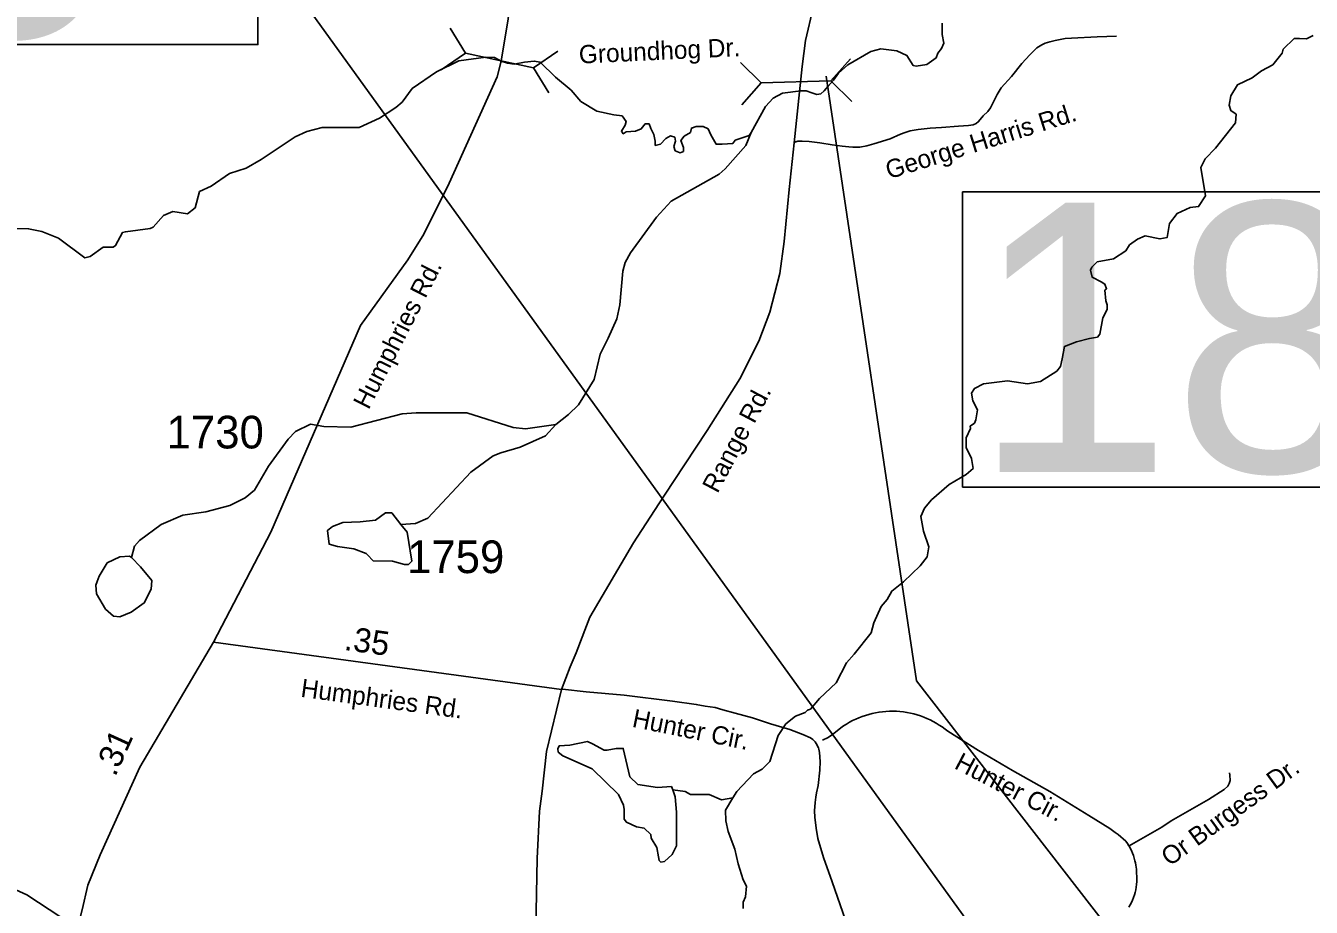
# Model space of a CAD drawing. Extents: x 1950930 to 2061844, y 904556 to 1017002.
# Drawn here: x 2049531 to 2056217, y 921563 to 926152 of the extents above; entities that cross this region are included whole.
import ezdxf

# ---------------------------------------------------------------- set-up
doc = ezdxf.new("R2010")
doc.units = 0
for name, color, linetype in [('Exist Hydrographic Creek Single Shore', 7, 'Continuous'), ('Exist Hydrographic Misc Water Feature', 7, 'Continuous'), ('Exist Road Non-System Type 51', 7, 'Continuous'), ('Exist Road Non-System Type 51 Label', 7, 'Continuous'), ('Exist Road Primary Interstate Structure Ovrhead Sign Attributed CELL', 7, 'Continuous'), ('Exist Road Primary US Structure Standard Bridge CELL', 7, 'Continuous'), ('Exist Road Secondary Structure Culvert Number Label', 7, 'Continuous'), ('Exist Road Secondary Structure Pipe Number Label', 7, 'Continuous'), ('Exist Road Secondary Structure Standard Bridge Number Label', 7, 'Continuous'), ('Exist Road Secondary Type 51 Attributed', 7, 'Continuous'), ('Exist Road Secondary Type 51 Label', 7, 'Continuous'), ('Exist Road Secondary Type 51 Number Label', 7, 'Continuous'), ('Exist Utilities Electrical Transmission Line', 7, 'Continuous')]:
    doc.layers.add(name, color=color, linetype=linetype)

msp = doc.modelspace()

# ---------------------------------------------------------------- linework, layer by layer
at = {"layer": 'Exist Hydrographic Creek Single Shore'}
for points in [[(2054297.6, 926165.3), (2054297.6, 926105.2), (2054305.9, 926061.4), (2054293.9, 926033.4), (2054274, 926009.2), (2054265.9, 925985.1), (2054217.9, 925949), (2054162, 925941), (2054146, 925944.9), (2054113.9, 925997.1), (2054061.9, 926020.8), (2053977.8, 926030.8), (2053926, 926016.8), (2053806.1, 925948.4), (2053757.8, 925904.4), (2053731.8, 925867.3), (2053704.2, 925837.3), (2053683.7, 925812.8), (2053665.5, 925796.3), (2053645.8, 925793.9), (2053619.8, 925802.6), (2053590.6, 925812.8), (2053561.9, 925813.3), (2053466.4, 925799.8), (2053418.2, 925773.6), (2053378.3, 925731.4), (2053304.6, 925595.5)], [(2056227.7, 926101), (2056191.5, 926082.7), (2056155.8, 926084.8), (2056127.6, 926084.7), (2056071.6, 926028.8), (2056066, 926008.5), (2056017.8, 925948.5), (2055958.1, 925916.3), (2055910, 925880.2), (2055834.2, 925844.3), (2055798.2, 925786), (2055790.3, 925738.3), (2055798.2, 925710.2), (2055826.4, 925690.3), (2055822.5, 925646.1), (2055718.7, 925514), (2055664.7, 925458), (2055642.8, 925413.8), (2055667.3, 925266), (2055631.4, 925210), (2055587.3, 925205.6), (2055519.4, 925173.6), (2055479.6, 925121.6), (2055467.6, 925049.6), (2055429.7, 925041.5), (2055353.5, 925057.2), (2055313.5, 925041.3), (2055271.5, 925011), (2055251.8, 924979.3), (2055187.7, 924938.9), (2055104, 924922.9), (2055075.9, 924894.6), (2055068, 924878.7), (2055078.1, 924842.8), (2055124.2, 924818.8), (2055143.9, 924806.9), (2055152.3, 924782.8), (2055144.2, 924774.8), (2055148.3, 924718.9), (2055156.1, 924699), (2055156.3, 924675.1), (2055132.4, 924631), (2055116.6, 924546.9), (2055104.7, 924530.8), (2055064.5, 924522.8), (2054996.6, 924506.8), (2054932.8, 924482.5), (2054920.9, 924418.4), (2054912.9, 924378.6), (2054893, 924354.4), (2054808.9, 924300.3), (2054741.1, 924288.3), (2054637, 924303.9), (2054513, 924287.7), (2054465.2, 924263.8), (2054449.3, 924239.5), (2054457.4, 924199.6), (2054481.3, 924151.6)], [(2053304.6, 925595.5), (2053292.8, 925579.3), (2053220.8, 925555.2), (2053207.8, 925539.3), (2053153, 925535.8), (2053121.6, 925535.8), (2053094.8, 925583.6), (2053079.7, 925615), (2053054, 925627.8), (2053017.9, 925627.8), (2052993.5, 925618.5), (2052987.7, 925596.4), (2052955, 925576.6), (2052938.7, 925554.5), (2052951.6, 925517.2), (2052951.6, 925497.4), (2052935.3, 925490.4), (2052908.9, 925500.6), (2052902.6, 925523), (2052909.6, 925551), (2052906.1, 925570.8), (2052884, 925577.8), (2052859.6, 925564.9), (2052832.8, 925535.8), (2052805.4, 925528.8), (2052805.4, 925551), (2052798.4, 925585.9), (2052782.1, 925617.3), (2052772.8, 925640.6), (2052751.8, 925640.6), (2052732, 925615), (2052702.9, 925602.2), (2052654, 925598.7), (2052638.9, 925589.4), (2052629.5, 925602.2), (2052648.2, 925633.7), (2052654, 925653.4), (2052633, 925682.6), (2052590, 925688.4), (2052500.9, 925705.9), (2052418.2, 925757.1), (2052368.4, 925815.7), (2052286.1, 925883.7), (2052206, 925961.5), (2052175.6, 925967.5), (2052125.9, 925962), (2052071.5, 925951.7), (2052036, 925957.3), (2052003.7, 925967.5), (2051968.2, 925986.5), (2051923.2, 925987.3), (2051784.2, 925968.6), (2051668.2, 925912.2), (2051540.3, 925824), (2051488.4, 925754.2), (2051456.6, 925725.9), (2051370.5, 925669.6), (2051264.8, 925621.6), (2051072.8, 925621.3), (2050992.7, 925601), (2050932.7, 925573), (2050755, 925454.7), (2050677, 925410.7), (2050591.1, 925382.2), (2050495.2, 925316.3), (2050435.2, 925288), (2050411.5, 925203.8), (2050371.5, 925171.9), (2050295.6, 925183.9), (2050247.6, 925163.6), (2050193.8, 925103.7), (2050177.6, 925095.5), (2050049.6, 925079.4), (2050033.8, 925075.1), (2049997.9, 925007.3), (2049985.9, 924999.3), (2049934.1, 924999.1), (2049866.1, 924951), (2049838.1, 924943), (2049701.7, 925046.6), (2049613.9, 925080.6), (2049545.9, 925094.4), (2049393.7, 925098.2)], [(2054481.3, 924151.6), (2054473.3, 924099.5), (2054465.4, 924083.6), (2054443.5, 924067.7), (2054445.5, 924055.5), (2054421.5, 924007.4), (2054421.8, 923955.6), (2054449.8, 923899.5), (2054457.9, 923847.5), (2054421.8, 923815.5), (2054334.1, 923763.5), (2054242.2, 923683.3), (2054206.2, 923641.1), (2054186.3, 923597.2), (2054200.5, 923521.1), (2054228.6, 923439.1), (2054218.7, 923387.2), (2054183, 923341.3), (2054096.9, 923257.1), (2054035.2, 923208.8), (2054011.3, 923164.7), (2053979.4, 923128.6), (2053941.6, 923044.7), (2053927.7, 922992.5), (2053839.7, 922880.5), (2053799.7, 922836.3), (2053746.1, 922732.4), (2053660, 922650.2), (2053612.3, 922594.1), (2053596.5, 922590.2), (2053584.4, 922578), (2053534.4, 922558), (2053484.4, 922518), (2053444.4, 922457.8), (2053400.9, 922321.5), (2053361, 922281.7), (2053316.9, 922257.6), (2053229, 922165.3), (2053209.3, 922133.2)], [(2053209.3, 922133.2), (2053171.2, 922069.3), (2053171.4, 922013.2), (2053183.7, 921957.2), (2053219.8, 921865.2), (2053236, 921789.4), (2053262.1, 921705.5), (2053280.2, 921673.3), (2053274.1, 921617.3), (2053262.4, 921589.4), (2053262.4, 921557.5)]]:
    msp.add_lwpolyline(points, dxfattribs=at)
at = {"layer": 'Exist Hydrographic Misc Water Feature'}
for points in [[(2053304.6, 925595.5), (2053277, 925527.5), (2053169.1, 925407.3), (2053137.1, 925379.1), (2052887.4, 925238.6), (2052811.5, 925154.5), (2052675.8, 924970.2), (2052648.1, 924918.3), (2052636, 924874.3), (2052620.2, 924698.1), (2052604.6, 924626.2), (2052560.6, 924526), (2052518.8, 924441.9), (2052487.2, 924310), (2052405.4, 924177.8), (2052353.5, 924127.7), (2052287.4, 924075.6)], [(2052287.4, 924075.6), (2052129.8, 924053.2), (2052065.6, 924061.1), (2051825.3, 924136.6), (2051561.5, 924136.2), (2051489.6, 924132.1), (2051221.6, 924061.5), (2051081.6, 924065.4), (2051011.6, 924077), (2050933.7, 924038.9), (2050895.8, 923999), (2050794.1, 923858.7), (2050720.4, 923734.6), (2050672.3, 923694.5), (2050592.4, 923654.5), (2050468.3, 923622), (2050348.5, 923603.8), (2050234.6, 923555.6), (2050122.6, 923471.6), (2050096.8, 923443.3), (2050081.1, 923383.5)], [(2052287.4, 924075.6), (2052233.7, 924017.6), (2052101.9, 923957.3), (2052001.8, 923928.9), (2051961.8, 923913), (2051846.2, 923828.7), (2051622.4, 923588.2), (2051558.4, 923560), (2051482.6, 923556)], [(2051482.6, 923556), (2051434.6, 923616.1), (2051402.4, 923615.8), (2051350.4, 923577.8), (2051270.5, 923569.6)], [(2051270.5, 923569.6), (2051180.5, 923565.6), (2051126.6, 923545.3), (2051100.6, 923525.2), (2051108.6, 923453.5), (2051152.7, 923441.4), (2051236.8, 923429.5), (2051300.9, 923405.5), (2051309, 923397.8)], [(2051309, 923397.8), (2051338.8, 923365.7), (2051438.9, 923364), (2051500.9, 923347.9), (2051520.9, 923348.2), (2051539, 923364.2), (2051514.5, 923516), (2051482.6, 923556)], [(2050081.1, 923383.5), (2050071.1, 923391.3), (2050020.8, 923387.4), (2049955.2, 923355.3), (2049913.1, 923286.9), (2049903.3, 923258.9)], [(2050079.5, 923099.4), (2050147.4, 923147.5), (2050183.4, 923219.6), (2050187.2, 923263.5), (2050127, 923335.3), (2050081.1, 923383.5)], [(2049903.3, 923258.9), (2049895.3, 923239.1), (2049899.3, 923195), (2049945.6, 923115.3), (2049987.5, 923079.3), (2050019.6, 923075.4), (2050079.5, 923099.4)], [(2052478.8, 922413.8), (2052452.8, 922425.8), (2052360.8, 922407.7), (2052304.6, 922403.6), (2052298.7, 922387.7), (2052300.7, 922371.5), (2052324.9, 922351.7), (2052477.1, 922283.9), (2052613.1, 922150.1), (2052639.2, 922094.1), (2052643.3, 922072.4)], [(2052897.1, 922174.8), (2052889, 922192.7), (2052817, 922186.6), (2052714.9, 922202.5), (2052673.1, 922242.4), (2052638.7, 922390.1), (2052602.6, 922390.2), (2052554.9, 922382), (2052538.8, 922382), (2052478.8, 922413.8)], [(2052643.3, 922072.4), (2052643.3, 922022.2), (2052655.4, 922006.2), (2052707.4, 921982.5), (2052747.6, 921974.4), (2052781.4, 921942.5), (2052783.6, 921922.5), (2052813.8, 921874.6), (2052821.7, 921826.5), (2052825.8, 921806.8), (2052833.9, 921798.7), (2052854, 921802.6), (2052893.8, 921838.8), (2052915.7, 921882.7), (2052915.4, 922058.9), (2052909.2, 922138.8), (2052897.1, 922174.8)], [(2053209.3, 922133.2), (2053149, 922123.3), (2053085.3, 922151.2), (2052989.2, 922150.9), (2052961.3, 922166.9), (2052897.1, 922174.8)]]:
    msp.add_lwpolyline(points, dxfattribs=at)
at = {"layer": 'Exist Road Non-System Type 51'}
for points in [[(2053525.6, 925544.2), (2053546.8, 925550.1), (2053569.4, 925551.2), (2053606.2, 925549.1), (2053660.8, 925541.3), (2053724.6, 925530.9), (2053778.1, 925524.2), (2053812.2, 925520.4), (2053833.1, 925519.3), (2053869, 925519.3), (2053905.9, 925527), (2053942.8, 925536.9), (2054027, 925563.4), (2054081.2, 925586.8), (2054105, 925595.6), (2054130.2, 925604.4), (2054172.1, 925611), (2054235.5, 925617.6), (2054293.9, 925622.6), (2054382.9, 925628.4), (2054434.6, 925632.2), (2054459.4, 925634.9), (2054474.8, 925642.1), (2054486.4, 925652.6), (2054511.1, 925682.9), (2054534.9, 925705.4), (2054548.6, 925723.6), (2054562.9, 925751.2), (2054582.8, 925793.6), (2054604, 925828), (2054657.9, 925888), (2054712.5, 925954.1), (2054754, 926000.1), (2054776, 926022.7), (2054790.4, 926035.9), (2054815.1, 926052.4), (2054832.8, 926061.2), (2054857.5, 926067.9), (2054885.6, 926074.4), (2054936.9, 926084.4), (2054969.4, 926087.1), (2055102.9, 926094), (2055204.5, 926096.5)], [(2052323, 922699), (2052445.9, 922685.2), (2052643.8, 922667.9), (2052894, 922635.8), (2053018.5, 922619.4), (2053064.8, 922611), (2053117, 922602.8), (2053157, 922591.3), (2053220.2, 922574.1), (2053311.1, 922548.6), (2053403.8, 922518.8), (2053505.6, 922487.9), (2053572, 922462.9), (2053612.2, 922445), (2053624.1, 922436), (2053634.5, 922425.6), (2053636.1, 922423.7), (2053642.8, 922415.8), (2053653.8, 922393.9), (2053655.4, 922386), (2053659.6, 922369.6), (2053663.5, 922321.5), (2053660.8, 922276.8), (2053652.1, 922197.3), (2053644.1, 922158.8), (2053639.9, 922137.1), (2053637.2, 922109.6), (2053633.8, 922064.9), (2053635, 922033.2), (2053641.4, 921975.1), (2053651.2, 921922.2), (2053680.8, 921821.8), (2053724.8, 921695.9), (2053795.4, 921496.9)], [(2055269.1, 921883.2), (2055268.8, 921883.7), (2055261.2, 921895.6), (2055252.9, 921907.1), (2055239.5, 921918.9), (2055225.9, 921930.4), (2055212, 921941.7), (2055197.9, 921952.7), (2055183.6, 921963.5), (2055169.2, 921974), (2055061, 922040.6), (2054857, 922165.8), (2054663.8, 922275.4), (2054486.4, 922379.9), (2054326.6, 922480), (2054312.2, 922491.3), (2054297.6, 922502), (2054282.5, 922512.1), (2054266.9, 922521.6), (2054251, 922530.5), (2054234.8, 922538.8), (2054218.2, 922546.3), (2054201.4, 922553.3), (2054184.2, 922559.5), (2054167, 922565), (2054149.5, 922569.9), (2054131.8, 922574), (2054113.9, 922577.5), (2054095.9, 922580.2), (2054077.8, 922582.2), (2054059.8, 922583.5), (2054041.5, 922584), (2054023.2, 922583.9), (2054005.2, 922582.9), (2053987.1, 922581.3), (2053969, 922579), (2053951.1, 922575.9), (2053933.2, 922572.1), (2053915.8, 922567.6), (2053898.2, 922562.4), (2053881.1, 922556.5), (2053864.2, 922550), (2053847.5, 922542.7), (2053831.2, 922534.8), (2053815.2, 922526.3), (2053799.5, 922517.1), (2053784.2, 922507.3), (2053770.2, 922496.6), (2053742.6, 922475.1), (2053728.9, 922464.3), (2053720.8, 922458), (2053712.2, 922452.2), (2053703.6, 922446.9), (2053694.6, 922442.1), (2053685.2, 922437.7), (2053675.8, 922433.8)], [(2055269.1, 921883.2), (2055440, 921981.1), (2055488.5, 922013.3), (2055683, 922123.8), (2055764.9, 922175.8), (2055782.5, 922193.9), (2055789.9, 922208), (2055794.4, 922222.5), (2055793.5, 922250.2), (2055792, 922263.2)], [(2055268.5, 921563.3), (2055275.6, 921575.5), (2055282.1, 921588.1), (2055287.9, 921601), (2055293.1, 921614.1), (2055297.6, 921627.5), (2055301.4, 921641.1), (2055304.6, 921654.9), (2055307, 921668.8), (2055308.8, 921682.8), (2055309.8, 921696.9), (2055310.1, 921711), (2055309.8, 921725.1), (2055308.8, 921739.2), (2055308.4, 921750.3), (2055307.6, 921761.4), (2055306.4, 921772.5), (2055304.8, 921783.5), (2055302.5, 921794.4), (2055299.8, 921805.1), (2055296.5, 921818.9), (2055292.4, 921832.4), (2055287.5, 921845.7), (2055282, 921858.7), (2055275.8, 921871.4), (2055269.1, 921883.2)]]:
    msp.add_lwpolyline(points, dxfattribs=at)
at = {"layer": 'Exist Road Primary Interstate Structure Ovrhead Sign Attributed CELL'}
for p, q in [((2051738.2, 926138.1), (2051817.4, 926008)), ((2051691.9, 925921.9), (2051817.4, 926008)), ((2052172.2, 925932), (2051817.4, 926008)), ((2052297.8, 926018.2), (2052172.2, 925932)), ((2052251.4, 925801.9), (2052172.2, 925932)), ((2053248.1, 925960.9), (2053356.3, 925853.7)), ((2053820.1, 925979), (2053718.9, 925865.1)), ((2053718.9, 925865.1), (2053356.3, 925853.7)), ((2053827, 925757.9), (2053718.9, 925865.1)), ((2053255.1, 925739.9), (2053356.3, 925853.7))]:
    msp.add_line(p, q, dxfattribs=at)
at = {"layer": 'Exist Road Secondary Structure Culvert Number Label'}
msp.add_lwpolyline([(2045607.4, 927512.9), (2050738.8, 927512.9), (2050738.8, 926053), (2045607.4, 926053)], close=True, dxfattribs=at)
at = {"layer": 'Exist Road Secondary Structure Pipe Number Label'}
msp.add_lwpolyline([(2053693.4, 925888.3), (2054164.1, 922742.8), (2055388.3, 921164.2)], dxfattribs=at)
at = {"layer": 'Exist Road Secondary Structure Standard Bridge Number Label'}
msp.add_lwpolyline([(2054403.2, 925287), (2058119.1, 925287), (2058119.1, 923750.6), (2054403.2, 923750.6)], close=True, dxfattribs=at)
at = {"layer": 'Exist Road Secondary Type 51 Attributed'}
msp.add_line((2052318.1, 922697.6), (2050507.6, 922943), dxfattribs=at)
for points in [[(2052520.4, 929935.9), (2052449.5, 929341.6), (2052396.1, 929013.4), (2052344.5, 928821.2), (2052216.9, 928565), (2052165.1, 928465.1), (2052149.2, 928413), (2052139.4, 928355), (2052109.5, 928264.8), (2052093.9, 928072.9), (2052094.4, 927816.8), (2052116.7, 927608.9), (2052110.8, 927516.8), (2052119.2, 927408.8), (2052068.8, 926444.2), (2052040.9, 926188), (2052003.7, 925967.5), (2051983.2, 925885.4), (2051732.5, 925332.8), (2051601.6, 925065.8), (2051517.8, 924933.7), (2051272.5, 924591.3), (2050806.2, 923515.1), (2050507.6, 922943)], [(2058724.7, 928096.3), (2057925.5, 928121.7), (2057737.9, 928125), (2057659, 928123), (2057558.7, 928111.6), (2057451, 928089.6), (2057343.7, 928060.1), (2054501.6, 927197.1), (2054306.1, 927106.8), (2054065.4, 926935.2), (2053955.6, 926831.3), (2053844.2, 926695.8), (2053742, 926533.2), (2053703, 926455.4), (2053655.1, 926335.6), (2053625.7, 926244.1), (2053586.3, 926074.7), (2053569.6, 925939.1), (2053555.5, 925807.4)], [(2053555.5, 925807.4), (2053527.1, 925541.6), (2053501, 925299.6), (2053474.9, 925028.7), (2053452.5, 924862), (2053401.2, 924660.9), (2053344.2, 924509.2), (2053245.1, 924314.2), (2053075.2, 924044.1), (2052900.4, 923779.5), (2052823.1, 923662.9), (2052692.7, 923460.9), (2052465.5, 923074), (2052447.5, 923028.8), (2052393.3, 922887.3), (2052363.2, 922815), (2052318.1, 922697.6)], [(2049798, 921448.3), (2049713.7, 921511.5), (2049537.4, 921628.2), (2049441.1, 921671.8), (2049348.6, 921713.2), (2049155.3, 921768.2), (2048715.7, 921806.6), (2048439.6, 921821.6), (2048149.2, 921847.2), (2047920.6, 921904.4), (2047745.3, 921988.6), (2047647.2, 922036.5), (2046325.7, 922960.6), (2045550.8, 923521.1), (2045481.1, 923578.1), (2045277.8, 923774.5), (2045177.4, 923885.3), (2045135.3, 923932), (2045091.5, 923990.6), (2045047.3, 924049.3)], [(2050507.6, 922943), (2050124.7, 922293.3), (2049917.2, 921836.4), (2049854, 921678.3), (2049823.9, 921550.3), (2049798, 921448.3)], [(2052318.1, 922697.6), (2052240.2, 922373.6), (2052216.8, 922167.1), (2052202.7, 922063.9), (2052191.4, 921818), (2052038.8, 913743.6)]]:
    msp.add_lwpolyline(points, dxfattribs=at)
at = {"layer": 'Exist Utilities Electrical Transmission Line'}
msp.add_line((2047729.7, 930773.1), (2054738.6, 921062.7), dxfattribs=at)

# ---------------------------------------------------------------- texts
at = {"layer": 'Exist Road Non-System Type 51 Label'}
for s, rotation, p in [('Groundhog Dr.', 2.65586, (2052410, 925954.3)), ('George Harris Rd.', 17.34595, (2054020.5, 925351.9)), ('Hunter Cir.', 348.59581, (2052680.5, 922503.3)), ('Hunter Cir.', 332.55587, (2054355.1, 922288.7)), ('Or Burgess Dr.', 36.03799, (2055480.5, 921774))]:
    msp.add_text(s, height=95, rotation=rotation, dxfattribs=at).set_placement(p)
at = {"layer": 'Exist Road Primary US Structure Standard Bridge CELL'}
for s, rotation, p in [('.35', 352.28057, (2051183.2, 922903.1)), ('.31', 65.57234, (2049996.2, 922239))]:
    msp.add_text(s, height=125, rotation=rotation, dxfattribs=at).set_placement(p)
at = {"layer": 'Exist Road Secondary Structure Culvert Number Label'}
msp.add_text('C215', height=1400, dxfattribs=at).set_placement((2045518.7, 926092))
at = {"layer": 'Exist Road Secondary Structure Standard Bridge Number Label'}
msp.add_text('188', height=1400, dxfattribs=at).set_placement((2054453.3, 923829.7))
at = {"layer": 'Exist Road Secondary Type 51 Label'}
for s, rotation, p in [('Humphries Rd.', 62.97376, (2051314.3, 924149)), ('Range Rd.', 62.22007, (2053129, 923713.4)), ('Humphries Rd.', 352.28057, (2050957.6, 922659.3))]:
    msp.add_text(s, height=95, rotation=rotation, dxfattribs=at).set_placement(p)
at = {"layer": 'Exist Road Secondary Type 51 Number Label'}
for s, p in [('1730', (2050263.6, 923951.5)), ('1759', (2051514.2, 923302.6))]:
    msp.add_text(s, height=170, dxfattribs=at).set_placement(p)

doc.saveas('drawing.dxf')
